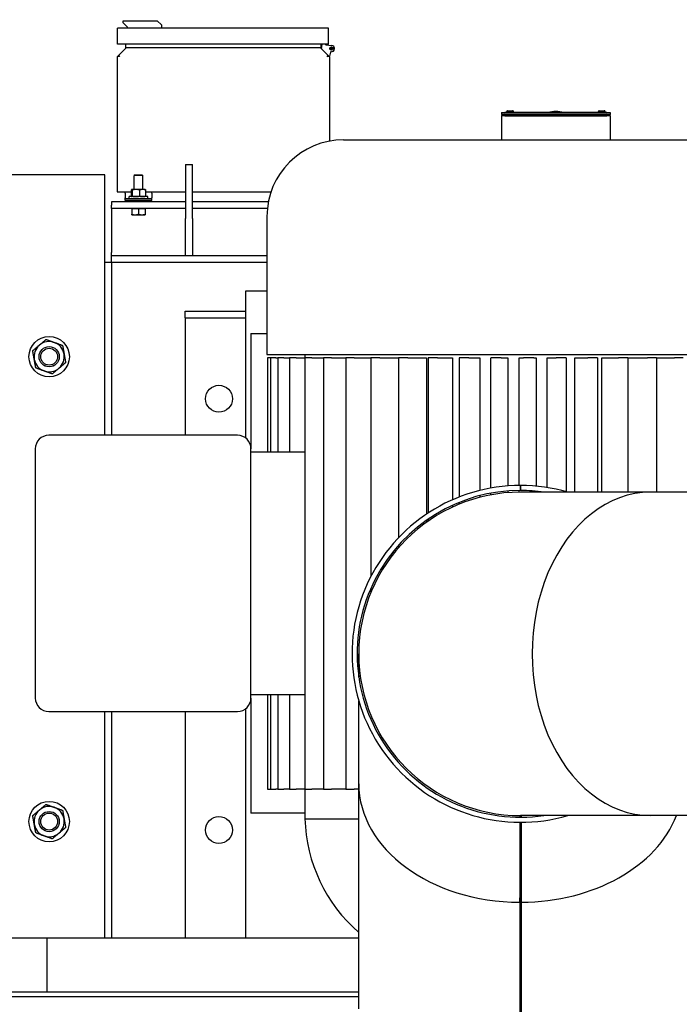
# Model space of a CAD drawing. Header units: inches. Extents: x 24 to 1128, y -94 to 748.
# Tile 396 of 573: x 404 to 429, y 519 to 556. Entities that reach past the tile are written whole.
import ezdxf

# ---------------------------------------------------------------- set-up
doc = ezdxf.new("R2010")
doc.units = ezdxf.units.IN
doc.header["$LTSCALE"] = 32
doc.header["$MEASUREMENT"] = 0
doc.layers.add('Dimension (ANSI)', color=7, linetype='Continuous', lineweight=25)
doc.layers.add('Visible (ANSI)', color=7, linetype='Continuous', lineweight=30)
doc.styles.add('Note Text (ANSI)', font='tahoma.ttf')
doc.dimstyles.new('Architectural (ANSI)', dxfattribs={"dimscale": 32, "dimtxt": 0.125, "dimasz": 0.098425, "dimexe": 0.125, "dimexo": 0.0625, "dimgap": 0.031496, "dimtad": 0, "dimtih": 1, "dimtoh": 1, "dimdec": 4, "dimrnd": 1e-08, "dimzin": 3, "dimdsep": 46, "dimlunit": 4, "dimtxsty": 'Note Text (ANSI)', "dimcen": 0.09, "dimdle": 0.393701, "dimclrd": 256, "dimclre": 256, "dimclrt": 256, "dimadec": 0, "dimazin": 3, "dimtfac": 0.96, "dimtofl": 0, "dimtmove": 0, "dimatfit": 3, "dimfxl": 1, "dimfrac": 2, "dimtolj": 1, "dimtzin": 12, "dimlwd": -1, "dimlwe": -1, "dimarcsym": 0})

# ---------------------------------------------------------------- blocks, each defined once
blk = doc.blocks.new('*D22')
at = {"layer": 'Defpoints', "color": 0, "transparency": 16777216}
for p in [(438.48, 699.411), (351.857, 463.849), (472.383, 463.849)]:
    blk.add_point(p, dxfattribs=at)
at = {"layer": 'Dimension (ANSI)', "transparency": 16777216}
for p, q in [((436.48, 699.411), (347.857, 699.411)), ((351.857, 696.261), (351.857, 597.163)), ((351.857, 466.999), (351.857, 590.097)), ((470.383, 463.849), (347.857, 463.849))]:
    blk.add_line(p, q, dxfattribs=at)
for points in [[(351.332, 696.261), (352.382, 696.261), (351.857, 699.411)], [(351.332, 466.999), (352.382, 466.999), (351.857, 463.849)]]:
    blk.add_solid(points, dxfattribs=at)
at = {"layer": 'Dimension (ANSI)', "transparency": 16777216, "insert": (338.708, 596.155), "char_height": 4, "attachment_point": 1, "style": 'Note Text (ANSI)'}
blk.add_mtext('\\A1;19\'-7 9/16"', dxfattribs=at)

msp = doc.modelspace()

# ---------------------------------------------------------------- linework, layer by layer
at = {"layer": 'Visible (ANSI)'}
for p, q in [((408.0698, 555.69155), (409.32964, 555.69155)), ((408.0698, 555.61281), (408.0698, 555.69155)), ((409.32964, 555.69155), (409.48712, 555.53407)), ((415.68594, 555.41596), (407.8513, 555.41596)), ((407.8513, 554.82541), (407.8513, 555.41596)), ((408.22728, 555.45533), (408.0698, 555.61281)), ((408.22728, 555.41596), (408.22728, 555.45533)), ((409.48712, 555.53407), (409.48712, 555.41596)), ((415.68594, 554.82541), (415.68594, 555.41596)), ((415.68594, 554.82541), (407.8513, 554.82541)), ((408.16843, 554.67382), (407.87045, 554.37584)), ((408.16843, 554.69828), (408.16843, 554.82541)), ((408.16843, 554.67382), (408.16843, 554.69828)), ((408.16843, 554.69828), (415.39757, 554.69828)), ((415.39757, 554.82541), (415.39757, 554.69828)), ((415.39757, 554.69828), (415.39757, 554.67382)), ((415.69555, 554.37584), (415.39757, 554.67382)), ((415.42916, 554.64627), (415.4463, 554.82541)), ((415.56608, 554.82541), (415.58269, 554.8004)), ((415.58752, 554.79766), (415.58752, 554.82541)), ((415.58833, 554.79694), (415.80355, 554.77186)), ((415.62689, 554.82541), (415.62689, 554.79766)), ((407.87045, 554.37584), (407.84599, 554.35138)), ((407.84599, 554.35138), (407.84599, 549.33524)), ((407.87045, 554.37584), (407.92951, 554.37584)), ((407.9132, 554.35953), (407.92951, 554.37584)), ((407.92951, 554.37584), (407.94104, 554.38737)), ((415.62496, 554.38737), (415.63649, 554.37584)), ((415.63649, 554.37584), (415.6528, 554.35953)), ((415.63649, 554.37584), (415.69555, 554.37584)), ((415.72001, 554.35138), (415.69555, 554.37584)), ((415.75764, 554.52232), (415.71817, 554.37)), ((415.72001, 554.35138), (415.72001, 551.22065)), ((422.10339, 552.28402), (422.10339, 552.22227)), ((422.10339, 552.28402), (422.22839, 552.28402)), ((422.13464, 552.19102), (422.10339, 552.22227)), ((422.10339, 552.22227), (422.22839, 552.22227)), ((422.13464, 552.19102), (422.10339, 552.15977)), ((422.22839, 552.15977), (422.10339, 552.15977)), ((422.10339, 552.15977), (422.10339, 551.26861)), ((422.22839, 552.19102), (422.13464, 552.19102)), ((426.00839, 552.28402), (422.22839, 552.28402)), ((426.00839, 552.22227), (422.22839, 552.22227)), ((422.22839, 552.19102), (426.00839, 552.19102)), ((422.22839, 552.15977), (426.00839, 552.15977)), ((422.29379, 552.28402), (422.29379, 552.31777)), ((422.32518, 552.34902), (422.51161, 552.34902)), ((422.54299, 552.28402), (422.54299, 552.31777)), ((425.69379, 552.28402), (425.69379, 552.31777)), ((425.72518, 552.34902), (425.91161, 552.34902)), ((425.94299, 552.28402), (425.94299, 552.31777)), ((426.00839, 552.28402), (426.13339, 552.28402)), ((426.00839, 552.22227), (426.13339, 552.22227)), ((426.10214, 552.19102), (426.00839, 552.19102)), ((426.13339, 552.15977), (426.00839, 552.15977)), ((426.13339, 552.22227), (426.10214, 552.19102)), ((426.10214, 552.19102), (426.13339, 552.15977)), ((426.13339, 552.28402), (426.13339, 552.22227)), ((426.13339, 552.15977), (426.13339, 551.26861)), ((416.23974, 551.26861), (429.37305, 551.26861)), ((410.38339, 550.34902), (410.38339, 548.34902)), ((410.38339, 550.34902), (410.63339, 550.34902)), ((410.63339, 548.34902), (410.63339, 550.34902)), ((407.38339, 549.97402), (403.88339, 549.97402)), ((407.38339, 540.30652), (407.38339, 549.97402)), ((408.51122, 549.97402), (408.47714, 549.94096)), ((408.78964, 549.94096), (408.47714, 549.94096)), ((408.47714, 549.42752), (408.47714, 549.94096)), ((408.51122, 549.97402), (408.75556, 549.97402)), ((408.75556, 549.97402), (408.78964, 549.94096)), ((408.78964, 549.42752), (408.78964, 549.94096)), ((407.84599, 549.33524), (408.36709, 549.33524)), ((408.14127, 549.28911), (408.14127, 549.33524)), ((408.14127, 549.28911), (408.14127, 549.12208)), ((408.14127, 549.1011), (408.14127, 549.12208)), ((408.97714, 549.16152), (408.28964, 549.16152)), ((408.28964, 549.09902), (408.28964, 549.16152)), ((408.36709, 549.40519), (408.36709, 549.18384)), ((408.38339, 549.42752), (408.38135, 549.42634)), ((408.38339, 549.16152), (408.38135, 549.16269)), ((408.38542, 549.42752), (408.38339, 549.42752)), ((408.53689, 549.42752), (408.38542, 549.42752)), ((408.40374, 549.40519), (408.40374, 549.18384)), ((408.78487, 549.42752), (408.53689, 549.42752)), ((408.67004, 549.40519), (408.67004, 549.18384)), ((408.88339, 549.42752), (408.78487, 549.42752)), ((408.88339, 549.42752), (408.88543, 549.42634)), ((408.88339, 549.16152), (408.88543, 549.16269)), ((408.89969, 549.40519), (408.89969, 549.18384)), ((408.89969, 549.33524), (410.38339, 549.33524)), ((408.97714, 549.09902), (408.97714, 549.16152)), ((409.12552, 549.28911), (409.12552, 549.33524)), ((409.12552, 549.28911), (409.12552, 549.12208)), ((409.12552, 549.1011), (409.12552, 549.12208)), ((410.63339, 549.33524), (413.54832, 549.33524)), ((410.38339, 548.97402), (407.63339, 548.97402)), ((407.63339, 548.97402), (407.63339, 548.84402)), ((407.63339, 548.72402), (407.63339, 548.84402)), ((408.14127, 549.02131), (408.14127, 549.1011)), ((408.14619, 549.09902), (408.25363, 549.09902)), ((408.25363, 549.02027), (408.14619, 549.02027)), ((408.25363, 549.09902), (408.30028, 549.09902)), ((409.01315, 549.02027), (408.25363, 549.02027)), ((408.30028, 549.09902), (408.96651, 549.09902)), ((408.47388, 549.02027), (408.47197, 548.97402)), ((408.7929, 549.02027), (408.79482, 548.97402)), ((408.96651, 549.09902), (409.01315, 549.09902)), ((409.01315, 549.09902), (409.1206, 549.09902)), ((409.1206, 549.02027), (409.01315, 549.02027)), ((409.12552, 549.02131), (409.12552, 549.1011)), ((413.45258, 548.97402), (410.63339, 548.97402)), ((410.38339, 548.72402), (407.63339, 548.72402)), ((407.63339, 548.72402), (407.63339, 548.47402)), ((407.63339, 548.47402), (407.63339, 547.09402)), ((408.38339, 548.72401), (408.38339, 548.72402)), ((408.38339, 548.72401), (408.38339, 548.51134)), ((408.38339, 548.72401), (408.50839, 548.72401)), ((408.38339, 548.48901), (408.50839, 548.48901)), ((408.50839, 548.72401), (408.63339, 548.72401)), ((408.50839, 548.48901), (408.75839, 548.48901)), ((408.63339, 548.72401), (408.63339, 548.51134)), ((408.63339, 548.72401), (408.75839, 548.72401)), ((408.75839, 548.72401), (408.88339, 548.72401)), ((408.75839, 548.48901), (408.88339, 548.48901)), ((408.88339, 548.72401), (408.88339, 548.72402)), ((408.88339, 548.72401), (408.88339, 548.51134)), ((413.41512, 548.72402), (410.63339, 548.72402)), ((413.39971, 548.42859), (413.39971, 543.30652)), ((410.38339, 546.97402), (410.38339, 548.34902)), ((410.63339, 548.34902), (410.63339, 546.97402)), ((407.63339, 546.97402), (407.63339, 547.09402)), ((407.63339, 546.72402), (407.63339, 546.97402)), ((407.63339, 546.97402), (413.39971, 546.97402)), ((407.63339, 546.72402), (407.38339, 546.72402)), ((407.63339, 546.72402), (407.63339, 540.30652)), ((413.39971, 546.72402), (407.63339, 546.72402)), ((412.61889, 540.19683), (412.61889, 545.66152)), ((412.61889, 545.66152), (413.39971, 545.66152)), ((410.36889, 544.91152), (412.61889, 544.91152)), ((410.36889, 544.66152), (410.36889, 544.91152)), ((410.36889, 544.66152), (412.61889, 544.66152)), ((410.36889, 544.66152), (410.36889, 540.30652)), ((412.80639, 544.08152), (413.39971, 544.08152)), ((412.80639, 544.08152), (412.80639, 539.80652)), ((413.39971, 543.30652), (432.21307, 543.30652)), ((414.80639, 543.30652), (414.80639, 543.18152)), ((413.53563, 543.18152), (413.41759, 543.18152)), ((413.41759, 543.18152), (413.41759, 539.68152)), ((413.73417, 543.18152), (413.53563, 543.18152)), ((413.53563, 543.18152), (413.53563, 539.68152)), ((413.73417, 543.18152), (413.80908, 543.18152)), ((414.03196, 543.18152), (413.80908, 543.18152)), ((413.80908, 543.18152), (413.80908, 539.68152)), ((414.03196, 543.18152), (414.23327, 543.18152)), ((414.47988, 543.18152), (414.23327, 543.18152)), ((414.23327, 543.18152), (414.23327, 539.68152)), ((414.47988, 543.18152), (414.80094, 543.18152)), ((415.07027, 543.18152), (414.80094, 543.18152)), ((414.80094, 543.18152), (414.80094, 527.18152)), ((415.07027, 543.18152), (415.50238, 543.18152)), ((415.79303, 543.18152), (415.50238, 543.18152)), ((415.50238, 543.18152), (415.50238, 527.18152)), ((415.79303, 543.18152), (416.32559, 543.18152)), ((416.63579, 543.18152), (416.32559, 543.18152)), ((416.32559, 543.18152), (416.32559, 527.18152)), ((416.63579, 543.18152), (417.25647, 543.18152)), ((417.58413, 543.18152), (417.25647, 543.18152)), ((417.25647, 543.18152), (417.25647, 535.07218)), ((417.58413, 543.18152), (418.27911, 543.18152)), ((418.62182, 543.18152), (418.27911, 543.18152)), ((418.27911, 543.18152), (418.27911, 536.50686)), ((418.62182, 543.18152), (419.31682, 543.18152)), ((419.31682, 543.18152), (419.31682, 537.38313)), ((419.73112, 543.18152), (419.376, 543.18152)), ((419.376, 543.18152), (419.376, 537.42247)), ((419.73112, 543.18152), (420.28631, 543.18152)), ((420.28631, 543.18152), (420.28631, 537.91743)), ((420.89303, 543.18152), (420.52838, 543.18152)), ((420.52838, 543.18152), (420.52838, 538.01808)), ((420.89303, 543.18152), (421.29892, 543.18152)), ((421.29892, 543.18152), (421.29892, 538.26349)), ((421.70842, 543.18152), (421.71653, 543.18152)), ((421.70842, 538.35082), (421.70842, 543.18152)), ((422.08768, 543.18152), (421.71653, 543.18152)), ((422.08768, 543.18152), (422.33732, 543.18152)), ((422.33732, 543.18152), (422.33732, 538.43039)), ((422.75214, 543.18152), (422.92188, 543.18152)), ((422.75214, 538.44778), (422.75214, 543.18152)), ((423.29463, 543.18152), (422.92188, 543.18152)), ((423.29463, 543.18152), (423.38374, 543.18152)), ((423.38374, 543.18152), (423.38374, 538.42129)), ((423.79679, 543.18152), (424.12526, 543.18152)), ((423.79679, 538.36905), (423.79679, 543.18152)), ((424.49355, 543.18152), (424.12526, 543.18152)), ((424.49355, 543.18152), (424.49355, 538.21599)), ((424.8245, 543.18152), (425.30607, 543.18152)), ((424.8245, 538.19802), (424.8245, 543.18152)), ((425.66632, 543.18152), (425.30607, 543.18152)), ((425.66632, 543.18152), (425.66632, 538.19802)), ((425.81767, 543.18152), (426.44411, 543.18152)), ((425.81767, 538.19802), (425.81767, 543.18152)), ((426.79337, 543.18152), (426.44411, 543.18152)), ((426.79337, 543.18152), (427.5199, 543.18152)), ((426.79337, 543.18152), (426.79337, 538.19802)), ((427.85541, 543.18152), (427.5199, 543.18152)), ((427.85541, 543.18152), (428.51505, 543.18152)), ((427.85541, 543.18152), (427.85541, 538.19802)), ((428.83426, 543.18152), (428.51505, 543.18152)), ((412.30639, 540.30652), (405.30639, 540.30652)), ((404.80639, 539.80652), (404.80639, 530.55652)), ((412.80639, 530.55652), (412.80639, 539.80652)), ((414.80094, 539.68152), (412.80639, 539.68152)), ((421.70842, 538.0967), (421.70842, 538.16026)), ((422.33732, 538.24234), (422.33732, 538.17965)), ((422.75214, 538.19777), (422.75214, 538.26027)), ((422.80539, 538.26052), (422.80539, 538.44802)), ((427.62948, 538.19802), (422.80639, 538.19802)), ((422.80739, 538.44802), (422.80739, 538.26052)), ((423.38374, 538.23296), (423.38374, 538.19802)), ((435.98331, 538.19802), (427.62948, 538.19802)), ((420.52838, 537.81625), (420.52838, 537.74875)), ((421.29892, 538.0701), (421.29892, 538.00555)), ((420.28631, 537.71191), (420.28631, 537.64312)), ((419.31682, 537.15551), (419.31682, 537.07888)), ((419.376, 537.19664), (419.376, 537.12066)), ((418.27911, 536.23008), (418.27911, 536.13549)), ((417.25647, 534.63774), (417.25647, 534.478)), ((416.80639, 531.32974), (416.80639, 532.19802)), ((414.80094, 530.68152), (412.80639, 530.68152)), ((412.80639, 530.55652), (412.80639, 526.28152)), ((413.41759, 530.68152), (413.41759, 527.18152)), ((413.53563, 530.68152), (413.53563, 527.18152)), ((413.80908, 530.68152), (413.80908, 527.18152)), ((414.23327, 530.68152), (414.23327, 527.18152)), ((412.61889, 521.66152), (412.61889, 530.1662)), ((416.80639, 527.37493), (416.80639, 530.44802)), ((405.30639, 530.05652), (412.30639, 530.05652)), ((407.38339, 521.66152), (407.38339, 530.05652)), ((407.63339, 530.05652), (407.63339, 521.66152)), ((410.36889, 530.05652), (410.36889, 521.66152)), ((416.80639, 519.0211), (416.80639, 527.37493)), ((413.41759, 527.18152), (413.53563, 527.18152)), ((413.53563, 527.18152), (413.73417, 527.18152)), ((413.80908, 527.18152), (413.73417, 527.18152)), ((413.80908, 527.18152), (414.03196, 527.18152)), ((414.23327, 527.18152), (414.03196, 527.18152)), ((414.23327, 527.18152), (414.47988, 527.18152)), ((414.80094, 527.18152), (414.47988, 527.18152)), ((414.80094, 527.18152), (415.07027, 527.18152)), ((414.80639, 527.18152), (414.80639, 526.08152)), ((415.50238, 527.18152), (415.07027, 527.18152)), ((415.50238, 527.18152), (415.79303, 527.18152)), ((416.32559, 527.18152), (415.79303, 527.18152)), ((416.32559, 527.18152), (416.63579, 527.18152)), ((416.80639, 527.18152), (416.63579, 527.18152)), ((414.80639, 526.28152), (412.80639, 526.28152)), ((422.77514, 526.1981), (422.77514, 526.1356)), ((422.77612, 526.19809), (422.77612, 526.13559)), ((427.62948, 526.19802), (422.80639, 526.19802)), ((422.83667, 526.13559), (422.83667, 526.19802)), ((422.83764, 526.1356), (422.83764, 526.19802)), ((435.98331, 526.19802), (427.62948, 526.19802)), ((414.80639, 526.08152), (416.80639, 526.08152)), ((422.77514, 525.94809), (422.77514, 522.98268)), ((422.77612, 525.94809), (422.77612, 523.14506)), ((422.83667, 523.14506), (422.83667, 525.94809)), ((422.83764, 522.98268), (422.83764, 525.94809)), ((422.77514, 522.98268), (422.77612, 523.14506)), ((422.77514, 522.98268), (422.77612, 523.07643)), ((422.77514, 522.98268), (422.77514, 517.41343)), ((422.77612, 523.07643), (422.77612, 517.50718)), ((422.83764, 522.98268), (422.83667, 523.14506)), ((422.83667, 517.50718), (422.83667, 523.07643)), ((422.83764, 522.98268), (422.83667, 523.07643)), ((422.83764, 517.41343), (422.83764, 522.98268)), ((399.30639, 521.66152), (405.24389, 521.66152)), ((405.24389, 521.66152), (416.80639, 521.66152)), ((405.24389, 519.66152), (405.24389, 521.66152)), ((392.62242, 519.66152), (416.80639, 519.66152)), ((392.62242, 519.48222), (416.80639, 519.48222))]:
    msp.add_line(p, q, dxfattribs=at)
for centre, radius in [((415.78988, 554.65455), 0.06122), ((415.78988, 554.65455), 0.02835), ((405.32089, 543.22402), 0.75), ((405.32089, 543.22402), 0.37513), ((405.32089, 543.22402), 0.375), ((405.32089, 543.22402), 0.31366), ((411.61889, 541.66152), 0.5), ((405.32089, 525.97402), 0.75), ((405.32089, 525.97402), 0.37513), ((405.32089, 525.97402), 0.375), ((405.32089, 525.97402), 0.31366), ((411.61889, 525.66152), 0.5)]:
    msp.add_circle(centre, radius, dxfattribs=at)
for centre, radius, start, end in [((415.437, 554.64552), 0.00787, 174.53535, 225), ((415.58925, 554.80476), 0.00787, 213.590837, 263.354563), ((415.66626, 554.79766), 0.07874, 180, 180.422657), ((415.66626, 554.79766), 0.03937, 180, 187.666478), ((415.78988, 554.65455), 0.11811, 264.510414, 83.354563), ((415.71055, 554.37197), 0.00787, 225, 345.471803), ((415.7767, 554.51738), 0.01969, 84.510373, 165.471803), ((424.11839, 551.16877), 1.155, 74.924606, 105.075394), ((416.23974, 548.42859), 2.84002, 90, 180), ((405.32089, 543.22402), 0.5625, 130.16068, 190.16068), ((405.32089, 543.22402), 0.5625, 70.16068, 130.16068), ((405.32089, 543.22402), 0.5625, 10.16068, 70.16068), ((405.32089, 543.22402), 0.5625, 310.16068, 10.16068), ((405.32089, 543.22402), 0.5625, 190.16068, 250.16068), ((405.32089, 543.22402), 0.5625, 250.16068, 310.16068), ((405.30639, 539.80652), 0.5, 90, 180), ((412.30639, 539.80652), 0.5, 0, 90), ((422.80639, 532.19802), 6.25, 90.009167, 286.260205), ((422.80639, 532.19802), 6.0625, 90.009451, 278.234279), ((422.80639, 532.19802), 6, 90, 270), ((422.80639, 532.19802), 6, 90, 270), ((422.80639, 532.19802), 6.25, 89.990833, 90.009167), ((422.80639, 532.19802), 6.0625, 89.990549, 90.009451), ((422.80639, 532.19802), 6.25, 73.739795, 89.990833), ((422.80639, 532.19802), 6.0625, 81.765721, 89.990549), ((405.30639, 530.55652), 0.5, 180, 270), ((412.30639, 530.55652), 0.5, 270, 0), ((405.32089, 525.97402), 0.5625, 70.16068, 130.16068), ((405.32089, 525.97402), 0.5625, 10.16068, 70.16068), ((405.32089, 525.97402), 0.5625, 130.16068, 190.16068), ((405.32089, 525.97402), 0.5625, 190.16068, 250.16068), ((405.32089, 525.97402), 0.5625, 310.16068, 10.16068), ((420.63042, 526.2576), 5.82669, 181.731762, 228.982073), ((405.32089, 525.97402), 0.5625, 250.16068, 310.16068)]:
    msp.add_arc(centre, radius, start, end, dxfattribs=at)
for centre, major_axis, ratio, start_param, end_param in [((408.14619, 549.17776), (0, 0.07874), 0.27344568, 2.91113087, 3.14159265), ((408.14619, 549.17776), (0, 0.15748), 0.27344568, 3.02712931, 3.14159265), ((409.1206, 549.17776), (0, 0.07874), 0.27344568, 3.14159265, 3.37205444), ((409.1206, 549.17776), (0, 0.15748), 0.27344568, 3.14159265, 3.256056), ((427.62948, 532.19802), (0, -6), 0.73205081, 3.14159265, 6.28318531), ((427.62948, 532.19802), (0, -6), 0.73205081, 3.14159265, 6.28318531), ((422.80639, 527.37493), (6, 0), 0.73205081, 3.14159265, 4.70718062), ((422.80639, 527.37493), (6, 0), 0.73205081, 3.14159265, 4.70718062), ((422.80639, 527.37493), (6, 0), 0.73205081, 4.71759734, 6.01192155), ((422.80639, 527.37493), (6, 0), 0.73205081, 4.71759734, 6.01192155), ((422.80639, 527.37493), (5.8125, 0), 0.73953632, 4.70710961, 4.70718062), ((422.80639, 527.37493), (5.8125, 0), 0.73953632, 4.71759734, 4.71766835)]:
    msp.add_ellipse(centre, major_axis=major_axis, ratio=ratio, start_param=start_param, end_param=end_param, dxfattribs=at)
for points, knots in [([(422.32518, 552.34902), (422.3213, 552.34902), (422.31673, 552.34811), (422.30956, 552.34515), (422.3057, 552.34258), (422.30023, 552.33712), (422.29765, 552.33327), (422.2947, 552.32615), (422.29379, 552.32162), (422.29379, 552.31777)], [0.353868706, 0.353868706, 0.353868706, 0.353868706, 0.383454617, 0.383454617, 0.412932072, 0.412932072, 0.442331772, 0.442331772, 0.471683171, 0.471683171, 0.471683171, 0.471683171]), ([(422.54299, 552.31777), (422.54299, 552.32162), (422.54209, 552.32615), (422.53913, 552.33327), (422.53656, 552.33712), (422.53109, 552.34258), (422.52723, 552.34515), (422.52006, 552.34811), (422.51549, 552.34902), (422.51161, 552.34902)], [0, 0, 0, 0, 0.029351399, 0.029351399, 0.058751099, 0.058751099, 0.088228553, 0.088228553, 0.117814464, 0.117814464, 0.117814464, 0.117814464]), ([(425.72518, 552.34902), (425.7213, 552.34902), (425.71673, 552.34811), (425.70956, 552.34515), (425.7057, 552.34258), (425.70023, 552.33712), (425.69765, 552.33327), (425.6947, 552.32615), (425.69379, 552.32162), (425.69379, 552.31777)], [0.353868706, 0.353868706, 0.353868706, 0.353868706, 0.383454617, 0.383454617, 0.412932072, 0.412932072, 0.442331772, 0.442331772, 0.471683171, 0.471683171, 0.471683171, 0.471683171]), ([(425.94299, 552.31777), (425.94299, 552.32162), (425.94209, 552.32615), (425.93913, 552.33327), (425.93656, 552.33712), (425.93109, 552.34258), (425.92723, 552.34515), (425.92006, 552.34811), (425.91549, 552.34902), (425.91161, 552.34902)], [0, 0, 0, 0, 0.029351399, 0.029351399, 0.058751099, 0.058751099, 0.088228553, 0.088228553, 0.117814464, 0.117814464, 0.117814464, 0.117814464])]:
    msp.add_open_spline(points, degree=3, knots=knots, dxfattribs=at)
for points, weights in [([(408.38542, 549.42752), (408.37691, 549.42752), (408.36709, 549.40519)], [1, 1.0379548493, 1]), ([(408.36709, 549.18384), (408.37691, 549.16152), (408.38542, 549.16152)], [1, 1.0379548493, 1]), ([(408.40374, 549.40519), (408.39392, 549.42752), (408.38542, 549.42752)], [1, 1.0379548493, 1]), ([(408.38542, 549.16152), (408.39392, 549.16152), (408.40374, 549.18384)], [1, 1.0379548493, 1]), ([(408.53689, 549.42752), (408.4751, 549.42752), (408.40374, 549.40519)], [1, 1.0379548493, 1]), ([(408.40374, 549.18384), (408.4751, 549.16152), (408.53689, 549.16152)], [1, 1.0379548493, 1]), ([(408.67004, 549.40519), (408.59869, 549.42752), (408.53689, 549.42752)], [1, 1.0379548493, 1]), ([(408.53689, 549.16152), (408.59869, 549.16152), (408.67004, 549.18384)], [1, 1.0379548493, 1]), ([(408.78487, 549.42752), (408.73158, 549.42752), (408.67004, 549.40519)], [1, 1.0379548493, 1]), ([(408.67004, 549.18384), (408.73158, 549.16152), (408.78487, 549.16152)], [1, 1.0379548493, 1]), ([(408.89969, 549.40519), (408.83816, 549.42752), (408.78487, 549.42752)], [1, 1.0379548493, 1]), ([(408.78487, 549.16152), (408.83816, 549.16152), (408.89969, 549.18384)], [1, 1.0379548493, 1]), ([(408.88543, 549.42634), (408.89208, 549.4225), (408.89969, 549.40519)], [1.01349127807, 1.02918099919, 1]), ([(408.89969, 549.18384), (408.89208, 549.16653), (408.88543, 549.16269)], [1, 1.02918099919, 1.01349127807]), ([(408.38339, 548.48901), (408.38339, 548.48901), (408.38339, 548.51134)], [1, 1.0379548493, 1]), ([(408.38339, 548.51134), (408.45038, 548.48901), (408.50839, 548.48901)], [1, 1.0379548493, 1]), ([(408.50839, 548.48901), (408.56641, 548.48901), (408.63339, 548.51134)], [1, 1.0379548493, 1]), ([(408.63339, 548.51134), (408.70038, 548.48901), (408.75839, 548.48901)], [1, 1.0379548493, 1]), ([(408.75839, 548.48901), (408.81641, 548.48901), (408.88339, 548.51134)], [1, 1.0379548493, 1]), ([(408.88339, 548.51134), (408.88339, 548.48901), (408.88339, 548.48901)], [1, 1.0379548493, 1]), ([(404.70992, 543.44445), (404.84293, 543.55669), (404.95812, 543.6539)], [1, 1.0379548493, 1]), ([(404.95812, 543.6539), (405.07331, 543.7511), (405.20631, 543.86335)], [1, 1.0379548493, 1]), ([(405.20631, 543.86335), (405.37002, 543.80428), (405.5118, 543.75313)], [1, 1.0379548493, 1]), ([(405.5118, 543.75313), (405.65357, 543.70198), (405.81728, 543.64291)], [1, 1.0379548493, 1]), ([(405.81728, 543.64291), (405.84798, 543.4716), (405.87457, 543.32325)], [1, 1.0379548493, 1]), ([(404.76722, 543.12478), (404.74063, 543.27314), (404.70992, 543.44445)], [1, 1.0379548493, 1]), ([(405.87457, 543.32325), (405.90116, 543.17489), (405.93186, 543.00358)], [1, 1.0379548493, 1]), ([(404.82451, 542.80512), (404.7938, 542.97643), (404.76722, 543.12478)], [1, 1.0379548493, 1]), ([(405.93186, 543.00358), (405.79886, 542.89134), (405.68367, 542.79413)], [1, 1.0379548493, 1]), ([(405.12999, 542.6949), (404.98821, 542.74605), (404.82451, 542.80512)], [1, 1.0379548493, 1]), ([(405.43547, 542.58468), (405.27177, 542.64375), (405.12999, 542.6949)], [1, 1.0379548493, 1]), ([(405.68367, 542.79413), (405.56848, 542.69693), (405.43547, 542.58468)], [1, 1.0379548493, 1]), ([(404.95812, 526.4039), (405.07331, 526.5011), (405.20631, 526.61335)], [1, 1.0379548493, 1]), ([(405.20631, 526.61335), (405.37002, 526.55428), (405.5118, 526.50313)], [1, 1.0379548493, 1]), ([(405.5118, 526.50313), (405.65357, 526.45198), (405.81728, 526.39291)], [1, 1.0379548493, 1]), ([(404.70992, 526.19445), (404.84293, 526.30669), (404.95812, 526.4039)], [1, 1.0379548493, 1]), ([(404.76722, 525.87478), (404.74063, 526.02314), (404.70992, 526.19445)], [1, 1.0379548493, 1]), ([(405.81728, 526.39291), (405.84798, 526.2216), (405.87457, 526.07325)], [1, 1.0379548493, 1]), ([(404.82451, 525.55512), (404.7938, 525.72643), (404.76722, 525.87478)], [1, 1.0379548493, 1]), ([(405.93186, 525.75358), (405.79886, 525.64134), (405.68367, 525.54413)], [1, 1.0379548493, 1]), ([(405.87457, 526.07325), (405.90116, 525.92489), (405.93186, 525.75358)], [1, 1.0379548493, 1]), ([(405.12999, 525.4449), (404.98821, 525.49605), (404.82451, 525.55512)], [1, 1.0379548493, 1]), ([(405.43547, 525.33468), (405.27177, 525.39375), (405.12999, 525.4449)], [1, 1.0379548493, 1]), ([(405.68367, 525.54413), (405.56848, 525.44693), (405.43547, 525.33468)], [1, 1.0379548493, 1])]:
    msp.add_rational_spline(points, weights, degree=2, dxfattribs=at)

# ---------------------------------------------------------------- dimensions: what is measured, and where the dimension line sits
at = {"layer": 'Dimension (ANSI)'}
dim = msp.add_linear_dim(base=(351.85681, 463.84902), p1=(438.47989, 699.41052), p2=(472.38339, 463.84902), angle=270, dimstyle='Architectural (ANSI)', override={"dimgap": 0.031496, "dimdec": 4, "dimlfac": 1, "dimtol": 0, "dimlim": 0, "dimtp": 0, "dimtm": 0, "dimtdec": 2, "dimatfit": 1}, dxfattribs=at)
dim.commit()
dim.dimension.update_dxf_attribs({"geometry": '*D22', "text_midpoint": (351.85681, 593.62977), "dimtype": 160})

doc.saveas('drawing.dxf')
